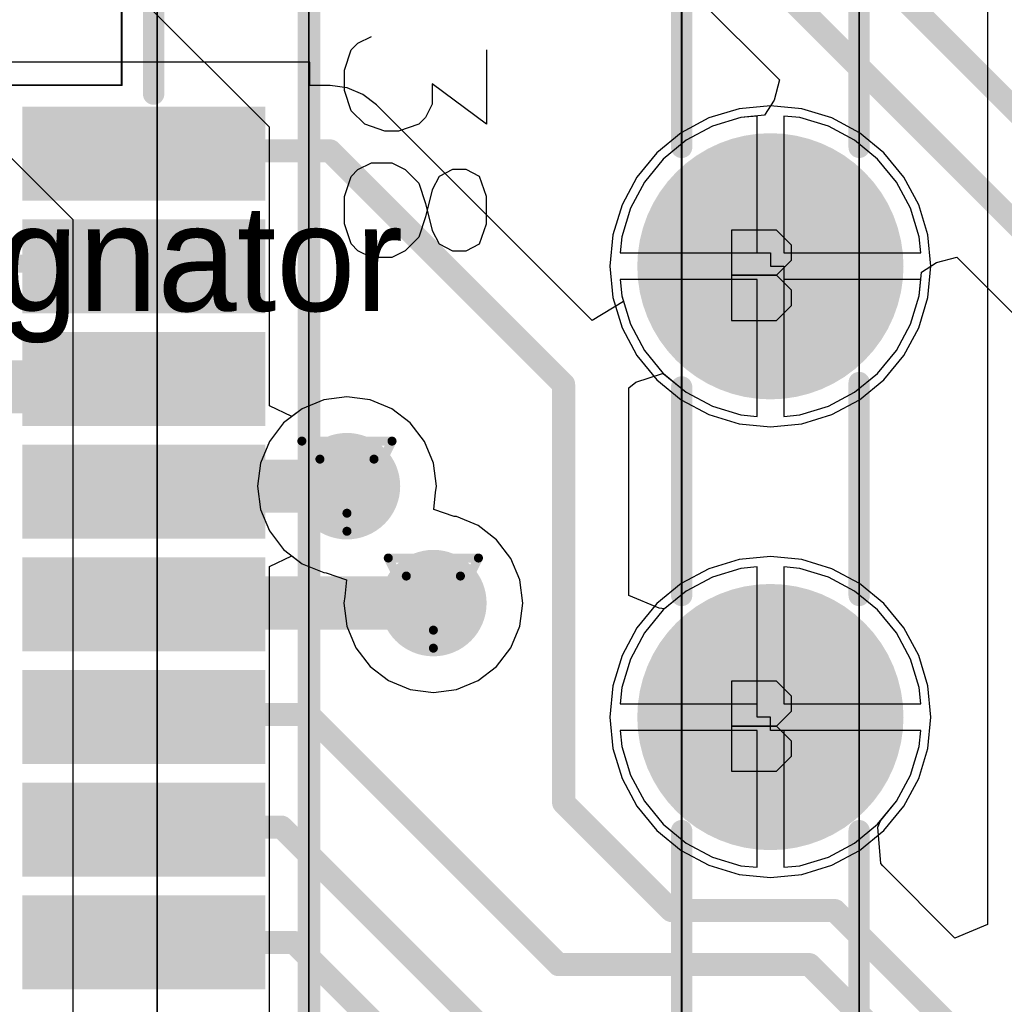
# Model space of a CAD drawing. Header units: millimetres. Extents: x 138 to 555, y 26 to 334.
# Tile 618 of 656: x 334.58 to 340.12, y 233.91 to 239.46. Entities that reach past the tile are written whole.
import ezdxf

# ---------------------------------------------------------------- set-up
doc = ezdxf.new("R2010")
doc.units = ezdxf.units.MM
for name, color, linetype in [('BottomLayer', 5, 'Continuous'), ('BottomSolder', 6, 'Continuous'), ('DrillDrawing', 1, 'Continuous'), ('Mechanical20', 56, 'Continuous'), ('Mechanical27', 56, 'Continuous'), ('MidLayer1', 16, 'Continuous'), ('MidLayer2', 76, 'Continuous'), ('MidLayer3', 90, 'Continuous'), ('MidLayer4', 156, 'Continuous'), ('MultiLayer', 9, 'Continuous'), ('PadHoleLayer', 156, 'Continuous'), ('TopLayer', 1, 'Continuous'), ('TopOverlay', 2, 'Continuous'), ('TopPaste', 8, 'Continuous'), ('TopSolder', 216, 'Continuous'), ('ViaHoleLayer', 16, 'Continuous')]:
    doc.layers.add(name, color=color, linetype=linetype)

# ---------------------------------------------------------------- blocks, each defined once
blk = doc.blocks.new('CON_MICTOR_TYCO_2_5767004_2_536')
at = {"layer": 'BottomLayer', "const_width": 0.7}
for points in [[(-5.43, 0, 1), (-4.73, 0, 1)], [(-2.89, 0, 1), (-2.19, 0, 1)]]:
    blk.add_lwpolyline(points, format="xyb", close=True, dxfattribs=at)
at = {"layer": 'BottomSolder', "const_width": 0.75}
for points in [[(-5.455, 0, 1), (-4.705, 0, 1)], [(-2.915, 0, 1), (-2.165, 0, 1)]]:
    blk.add_lwpolyline(points, format="xyb", close=True, dxfattribs=at)
at = {"layer": 'Mechanical20', "const_width": 0.01}
for points in [[(-6.1, -3.655), (-12.9, -3.655)], [(-6.1, -4.325), (-6.1, -3.655)]]:
    blk.add_lwpolyline(points, dxfattribs=at)
at = {"layer": 'Mechanical20', "const_width": 0.005}
blk.add_lwpolyline([(-6.1025, -3.655, 1), (-6.0975, -3.655, 1)], format="xyb", close=True, dxfattribs=at)
blk.add_lwpolyline([(-6.1025, -3.655, 1), (-6.0975, -3.655, 1)], format="xyb", close=True, dxfattribs=at)
at = {"layer": 'Mechanical27'}
for p, q in [((-6.2988, -1.6002), (-5.8799, -1.6002)), ((-5.8799, -1.6002), (-6.1084, -1.9049)), ((-5.4723, -1.6002), (-5.5866, -1.6383)), ((-5.32, -1.6002), (-5.4723, -1.6002)), ((-5.2057, -1.6383), (-5.32, -1.6002)), ((-5.5866, -1.6383), (-5.6247, -1.7144)), ((-5.1676, -1.7144), (-5.2057, -1.6383)), ((-5.6247, -1.7144), (-5.6247, -1.7906)), ((-5.1676, -1.7906), (-5.1676, -1.7144)), ((-5.6247, -1.7906), (-5.5866, -1.8668)), ((-5.2057, -1.8668), (-5.1676, -1.7906)), ((-5.5866, -1.8668), (-5.5104, -1.9049)), ((-5.2819, -1.9049), (-5.2057, -1.8668)), ((-6.1084, -1.9049), (-5.9941, -1.9049)), ((-5.9941, -1.9049), (-5.918, -1.943)), ((-5.5104, -1.9049), (-5.3581, -1.943)), ((-5.4342, -1.943), (-5.2819, -1.9049)), ((-5.918, -1.943), (-5.8799, -1.981)), ((-5.8799, -1.981), (-5.8418, -2.0953)), ((-5.6247, -2.0572), (-5.5485, -1.981)), ((-5.5485, -1.981), (-5.4342, -1.943)), ((-5.3581, -1.943), (-5.2438, -1.981)), ((-5.2438, -1.981), (-5.1676, -2.0572)), ((-5.8418, -2.0953), (-5.8418, -2.1715)), ((-5.6628, -2.1334), (-5.6247, -2.0572)), ((-5.1676, -2.0572), (-5.1296, -2.1334)), ((-5.6628, -2.2476), (-5.6628, -2.1334)), ((-5.1296, -2.1334), (-5.1296, -2.2476)), ((-5.8418, -2.1715), (-5.8799, -2.2857)), ((-6.3369, -2.3238), (-6.375, -2.2476)), ((-5.6247, -2.3238), (-5.6628, -2.2476)), ((-5.1296, -2.2476), (-5.1676, -2.3238)), ((-6.2988, -2.3619), (-6.3369, -2.3238)), ((-5.8799, -2.2857), (-5.956, -2.3619)), ((-5.5866, -2.3619), (-5.6247, -2.3238)), ((-5.1676, -2.3238), (-5.2057, -2.3619)), ((-6.1846, -2.4), (-6.2988, -2.3619)), ((-5.956, -2.3619), (-6.0703, -2.4)), ((-5.4723, -2.4), (-5.5866, -2.3619)), ((-5.2057, -2.3619), (-5.32, -2.4)), ((-6.0703, -2.4), (-6.1846, -2.4)), ((-5.32, -2.4), (-5.4723, -2.4))]:
    blk.add_line(p, q, dxfattribs=at)
at = {"layer": 'Mechanical27', "const_width": 0.01}
for points in [[(11, 0.5), (-11, 0.5)], [(11, -0.5), (-11, -0.5)], [(12.05, -2.6), (-12.05, -2.6)], [(12.7, -3.455), (-12.7, -3.455)]]:
    blk.add_lwpolyline(points, dxfattribs=at)
at = {"layer": 'MidLayer1', "const_width": 0.7}
for points in [[(-5.43, 0, 1), (-4.73, 0, 1)], [(-2.89, 0, 1), (-2.19, 0, 1)]]:
    blk.add_lwpolyline(points, format="xyb", close=True, dxfattribs=at)
at = {"layer": 'MidLayer2', "const_width": 0.7}
for points in [[(-5.43, 0, 1), (-4.73, 0, 1)], [(-2.89, 0, 1), (-2.19, 0, 1)]]:
    blk.add_lwpolyline(points, format="xyb", close=True, dxfattribs=at)
at = {"layer": 'MidLayer3', "const_width": 0.7}
for points in [[(-5.43, 0, 1), (-4.73, 0, 1)], [(-2.89, 0, 1), (-2.19, 0, 1)]]:
    blk.add_lwpolyline(points, format="xyb", close=True, dxfattribs=at)
at = {"layer": 'MidLayer4', "const_width": 0.7}
for points in [[(-5.43, 0, 1), (-4.73, 0, 1)], [(-2.89, 0, 1), (-2.19, 0, 1)]]:
    blk.add_lwpolyline(points, format="xyb", close=True, dxfattribs=at)
at = {"layer": 'MultiLayer', "const_width": 0.7}
for points in [[(-5.43, 0, 1), (-4.73, 0, 1)], [(-2.89, 0, 1), (-2.19, 0, 1)]]:
    blk.add_lwpolyline(points, format="xyb", close=True, dxfattribs=at)
at = {"layer": 'PadHoleLayer', "const_width": 0.405}
for points in [[(-5.2825, 0, 1), (-4.8775, 0, 1)], [(-2.7425, 0, 1), (-2.3375, 0, 1)]]:
    blk.add_lwpolyline(points, format="xyb", close=True, dxfattribs=at)
at = {"layer": 'TopLayer', "const_width": 0.7}
for points in [[(-5.43, 0, 1), (-4.73, 0, 1)], [(-2.89, 0, 1), (-2.19, 0, 1)]]:
    blk.add_lwpolyline(points, format="xyb", close=True, dxfattribs=at)
at = {"layer": 'TopLayer'}
for points in [[(-5.5, -4.165), (-5.5, -2.895), (-5.93, -4.165), (-5.93, -2.895)], [(-4.865, -4.165), (-4.865, -2.895), (-5.295, -4.165), (-5.295, -2.895)], [(-4.23, -4.165), (-4.23, -2.895), (-4.66, -4.165), (-4.66, -2.895)], [(-3.595, -4.165), (-3.595, -2.895), (-4.025, -4.165), (-4.025, -2.895)], [(-2.96, -4.165), (-2.96, -2.895), (-3.39, -4.165), (-3.39, -2.895)], [(-2.325, -4.165), (-2.325, -2.895), (-2.755, -4.165), (-2.755, -2.895)], [(-1.69, -4.165), (-1.69, -2.895), (-2.12, -4.165), (-2.12, -2.895)], [(-1.055, -4.165), (-1.055, -2.895), (-1.485, -4.165), (-1.485, -2.895)]]:
    blk.add_solid(points, dxfattribs=at)
at = {"layer": 'TopOverlay'}
for p, q in [((-6.2988, -1.6002), (-5.8799, -1.6002)), ((-5.8799, -1.6002), (-6.1084, -1.9049)), ((-5.4723, -1.6002), (-5.5866, -1.6383)), ((-5.32, -1.6002), (-5.4723, -1.6002)), ((-5.2057, -1.6383), (-5.32, -1.6002)), ((-5.5866, -1.6383), (-5.6247, -1.7144)), ((-5.1676, -1.7144), (-5.2057, -1.6383)), ((-5.6247, -1.7144), (-5.6247, -1.7906)), ((-5.1676, -1.7906), (-5.1676, -1.7144)), ((-5.6247, -1.7906), (-5.5866, -1.8668)), ((-5.2057, -1.8668), (-5.1676, -1.7906)), ((-5.5866, -1.8668), (-5.5104, -1.9049)), ((-5.2819, -1.9049), (-5.2057, -1.8668)), ((-6.1084, -1.9049), (-5.9941, -1.9049)), ((-5.9941, -1.9049), (-5.918, -1.943)), ((-5.5104, -1.9049), (-5.3581, -1.943)), ((-5.4342, -1.943), (-5.2819, -1.9049)), ((-5.918, -1.943), (-5.8799, -1.981)), ((-5.8799, -1.981), (-5.8418, -2.0953)), ((-5.6247, -2.0572), (-5.5485, -1.981)), ((-5.5485, -1.981), (-5.4342, -1.943)), ((-5.3581, -1.943), (-5.2438, -1.981)), ((-5.2438, -1.981), (-5.1676, -2.0572)), ((-5.8418, -2.0953), (-5.8418, -2.1715)), ((-5.6628, -2.1334), (-5.6247, -2.0572)), ((-5.1676, -2.0572), (-5.1296, -2.1334)), ((-5.6628, -2.2476), (-5.6628, -2.1334)), ((-5.1296, -2.1334), (-5.1296, -2.2476)), ((-5.8418, -2.1715), (-5.8799, -2.2857)), ((-6.3369, -2.3238), (-6.375, -2.2476)), ((-5.6247, -2.3238), (-5.6628, -2.2476)), ((-5.1296, -2.2476), (-5.1676, -2.3238)), ((-6.2988, -2.3619), (-6.3369, -2.3238)), ((-5.8799, -2.2857), (-5.956, -2.3619)), ((-5.5866, -2.3619), (-5.6247, -2.3238)), ((-5.1676, -2.3238), (-5.2057, -2.3619)), ((-6.1846, -2.4), (-6.2988, -2.3619)), ((-5.956, -2.3619), (-6.0703, -2.4)), ((-5.4723, -2.4), (-5.5866, -2.3619)), ((-5.2057, -2.3619), (-5.32, -2.4)), ((-6.0703, -2.4), (-6.1846, -2.4)), ((-5.32, -2.4), (-5.4723, -2.4))]:
    blk.add_line(p, q, dxfattribs=at)
for points, const_width in [([(-5.75, 0.5), (-11, 0.5)], 0.12), ([(-3.225, 0.5), (-4.425, 0.5)], 0.12), ([(-0.65, 0.5), (-1.9, 0.5)], 0.12), ([(-5.75, -0.5), (-11, -0.5)], 0.12), ([(-3.225, -0.5), (-4.4, -0.5)], 0.12), ([(-0.65, -0.5), (-1.9, -0.5)], 0.12), ([(12.05, -2.6), (-12.05, -2.6)], 0.127), ([(-6.05, -3.475), (-12.7, -3.475)], 0.12)]:
    blk.add_lwpolyline(points, dxfattribs=dict(at, const_width=const_width))
at = {"layer": 'TopOverlay', "const_width": 0.06}
for points in [[(-5.78, 0.5, 1), (-5.72, 0.5, 1)], [(-4.455, 0.5, 1), (-4.395, 0.5, 1)], [(-3.255, 0.5, 1), (-3.195, 0.5, 1)], [(-1.93, 0.5, 1), (-1.87, 0.5, 1)], [(-5.78, -0.5, 1), (-5.72, -0.5, 1)], [(-4.43, -0.5, 1), (-4.37, -0.5, 1)], [(-3.255, -0.5, 1), (-3.195, -0.5, 1)], [(-1.93, -0.5, 1), (-1.87, -0.5, 1)], [(-6.08, -3.475, 1), (-6.02, -3.475, 1)]]:
    blk.add_lwpolyline(points, format="xyb", close=True, dxfattribs=at)
at = {"layer": 'TopPaste'}
for points in [[(-5.5, -4.165), (-5.5, -2.895), (-5.93, -4.165), (-5.93, -2.895)], [(-4.865, -4.165), (-4.865, -2.895), (-5.295, -4.165), (-5.295, -2.895)], [(-4.23, -4.165), (-4.23, -2.895), (-4.66, -4.165), (-4.66, -2.895)], [(-3.595, -4.165), (-3.595, -2.895), (-4.025, -4.165), (-4.025, -2.895)], [(-2.96, -4.165), (-2.96, -2.895), (-3.39, -4.165), (-3.39, -2.895)], [(-2.325, -4.165), (-2.325, -2.895), (-2.755, -4.165), (-2.755, -2.895)], [(-1.69, -4.165), (-1.69, -2.895), (-2.12, -4.165), (-2.12, -2.895)], [(-1.055, -4.165), (-1.055, -2.895), (-1.485, -4.165), (-1.485, -2.895)]]:
    blk.add_solid(points, dxfattribs=at)
at = {"layer": 'TopSolder', "const_width": 0.75}
for points in [[(-5.455, 0, 1), (-4.705, 0, 1)], [(-2.915, 0, 1), (-2.165, 0, 1)]]:
    blk.add_lwpolyline(points, format="xyb", close=True, dxfattribs=at)
at = {"layer": 'TopSolder'}
for points in [[(-5.45, -4.215), (-5.45, -2.845), (-5.98, -4.215), (-5.98, -2.845)], [(-4.815, -4.215), (-4.815, -2.845), (-5.345, -4.215), (-5.345, -2.845)], [(-4.18, -4.215), (-4.18, -2.845), (-4.71, -4.215), (-4.71, -2.845)], [(-3.545, -4.215), (-3.545, -2.845), (-4.075, -4.215), (-4.075, -2.845)], [(-2.91, -4.215), (-2.91, -2.845), (-3.44, -4.215), (-3.44, -2.845)], [(-2.275, -4.215), (-2.275, -2.845), (-2.805, -4.215), (-2.805, -2.845)], [(-1.64, -4.215), (-1.64, -2.845), (-2.17, -4.215), (-2.17, -2.845)], [(-1.005, -4.215), (-1.005, -2.845), (-1.535, -4.215), (-1.535, -2.845)]]:
    blk.add_solid(points, dxfattribs=at)

msp = doc.modelspace()

# ---------------------------------------------------------------- linework, layer by layer
at = {"layer": 'BottomLayer'}
for p, q in [((333.2852, 244.6937), (338.8563, 239.1226)), ((338.8563, 239.1226), (338.827, 239.0089)), ((338.827, 239.0089), (338.7727, 238.9233)), ((338.6391, 238.9102), (338.4789, 238.8616)), ((338.7727, 238.9233), (338.6391, 238.9102)), ((338.4789, 238.8616), (338.3312, 238.7827)), ((338.3312, 238.7827), (338.2018, 238.6764)), ((338.2018, 238.6764), (338.0956, 238.547)), ((338.0956, 238.547), (338.0166, 238.3993)), ((338.0166, 238.3993), (337.968, 238.2391)), ((337.968, 238.2391), (337.959, 238.1475)), ((337.959, 238.1475), (338.8057, 238.1475)), ((338.8057, 238.1475), (338.8057, 238.0725)), ((339.7422, 238.0937), (339.8558, 238.123)), ((339.8558, 238.123), (347.5166, 230.4623)), ((338.8057, 238.0725), (338.8807, 238.0725)), ((338.8807, 238.0725), (338.8807, 237.2258)), ((339.6566, 238.0394), (339.7422, 238.0937)), ((339.6434, 237.9059), (339.6566, 238.0394)), ((338.7307, 237.9975), (337.959, 237.9975)), ((337.959, 237.9975), (337.968, 237.9059)), ((338.7307, 237.2258), (338.7307, 237.9975)), ((337.968, 237.9059), (338.0166, 237.7456)), ((339.5948, 237.7456), (339.6434, 237.9059)), ((338.0166, 237.7456), (338.0956, 237.598)), ((339.5159, 237.598), (339.5948, 237.7456)), ((338.0956, 237.598), (338.2018, 237.4685)), ((339.4097, 237.4685), (339.5159, 237.598)), ((338.2018, 237.4685), (338.3312, 237.3623)), ((339.2803, 237.3623), (339.4097, 237.4685)), ((338.3312, 237.3623), (338.4789, 237.2834)), ((339.1326, 237.2834), (339.2803, 237.3623)), ((338.4789, 237.2834), (338.6391, 237.2348)), ((338.6391, 237.2348), (338.7307, 237.2258)), ((338.8807, 237.2258), (338.9724, 237.2348)), ((338.9724, 237.2348), (339.1326, 237.2834)), ((338.6391, 236.3702), (338.4789, 236.3216)), ((338.7307, 236.3792), (338.6391, 236.3702)), ((338.7307, 235.6075), (338.7307, 236.3792)), ((338.9724, 236.3702), (338.8807, 236.3792)), ((338.8807, 236.3792), (338.8807, 235.6075)), ((339.1326, 236.3216), (338.9724, 236.3702)), ((338.4789, 236.3216), (338.3312, 236.2427)), ((339.2803, 236.2427), (339.1326, 236.3216)), ((338.3312, 236.2427), (338.2018, 236.1364)), ((339.4097, 236.1364), (339.2803, 236.2427)), ((338.2018, 236.1364), (338.0956, 236.007)), ((339.5159, 236.007), (339.4097, 236.1364)), ((338.0956, 236.007), (338.0166, 235.8593)), ((339.5948, 235.8593), (339.5159, 236.007)), ((338.0166, 235.8593), (337.968, 235.6991)), ((339.6434, 235.6991), (339.5948, 235.8593)), ((337.968, 235.6991), (337.959, 235.6075)), ((339.6525, 235.6075), (339.6434, 235.6991)), ((337.959, 235.6075), (338.7307, 235.6075)), ((338.8807, 235.6075), (339.6525, 235.6075)), ((338.7307, 235.4575), (337.959, 235.4575)), ((337.959, 235.4575), (337.968, 235.3659)), ((338.7307, 234.6858), (338.7307, 235.4575)), ((339.6525, 235.4575), (338.8807, 235.4575)), ((338.8807, 235.4575), (338.8807, 234.6858)), ((339.6434, 235.3659), (339.6525, 235.4575)), ((337.968, 235.3659), (338.0166, 235.2056)), ((339.5948, 235.2056), (339.6434, 235.3659)), ((338.0166, 235.2056), (338.0956, 235.058)), ((339.5159, 235.058), (339.5948, 235.2056)), ((338.0956, 235.058), (338.2018, 234.9285)), ((339.4097, 234.9285), (339.5159, 235.058)), ((338.2018, 234.9285), (338.3312, 234.8223)), ((339.2803, 234.8223), (339.4097, 234.9285)), ((338.3312, 234.8223), (338.4789, 234.7434)), ((339.1326, 234.7434), (339.2803, 234.8223)), ((338.4789, 234.7434), (338.6391, 234.6948)), ((338.9724, 234.6948), (339.1326, 234.7434)), ((338.6391, 234.6948), (338.7307, 234.6858)), ((338.8807, 234.6858), (338.9724, 234.6948))]:
    msp.add_line(p, q, dxfattribs=at)
at = {"layer": 'BottomLayer', "const_width": 0.13}
for points in [[(333.6826, 245.4561), (347.756, 231.3826)], [(333.4377, 245.0618), (347.7827, 230.7168)]]:
    msp.add_lwpolyline(points, dxfattribs=at)
at = {"layer": 'BottomLayer', "const_width": 0.3}
for points in [[(336.2699, 236.8334, 1), (336.5699, 236.8334, 1)], [(336.7568, 236.1746, 1), (337.0568, 236.1746, 1)]]:
    msp.add_lwpolyline(points, format="xyb", close=True, dxfattribs=at)
at = {"layer": 'DrillDrawing'}
for p, q in [((338.5857, 238.2756), (338.5857, 237.7678)), ((338.8396, 238.2756), (338.5857, 238.2756)), ((338.9242, 238.191), (338.8396, 238.2756)), ((338.9242, 238.1063), (338.9242, 238.191)), ((338.8396, 238.0217), (338.9242, 238.1063)), ((338.8396, 238.0217), (338.5857, 238.0217)), ((338.5857, 238.0217), (338.8396, 238.0217)), ((338.9242, 237.937), (338.8396, 238.0217)), ((338.9242, 237.8524), (338.9242, 237.937)), ((338.8396, 237.7678), (338.9242, 237.8524)), ((338.5857, 237.7678), (338.8396, 237.7678)), ((338.5857, 235.7356), (338.5857, 235.2278)), ((338.8396, 235.7356), (338.5857, 235.7356)), ((338.9242, 235.651), (338.8396, 235.7356)), ((338.9242, 235.5663), (338.9242, 235.651)), ((338.8396, 235.4817), (338.9242, 235.5663)), ((338.8396, 235.4817), (338.5857, 235.4817)), ((338.5857, 235.4817), (338.8396, 235.4817)), ((338.9242, 235.397), (338.8396, 235.4817)), ((338.9242, 235.3124), (338.9242, 235.397)), ((338.8396, 235.2278), (338.9242, 235.3124)), ((338.5857, 235.2278), (338.8396, 235.2278))]:
    msp.add_line(p, q, dxfattribs=at)
at = {"layer": 'DrillDrawing', "const_width": 0.0508}
for points in [[(336.1659, 237.0874), (336.6739, 237.0874)], [(336.1659, 237.0874), (336.4199, 236.5794)], [(336.4199, 236.5794), (336.6739, 237.0874)], [(336.2675, 236.9858), (336.5723, 236.9858)], [(336.2675, 236.9858), (336.4199, 236.681)], [(336.4199, 236.681), (336.5723, 236.9858)], [(336.6528, 236.4286), (337.1608, 236.4286)], [(336.6528, 236.4286), (336.9068, 235.9206)], [(336.9068, 235.9206), (337.1608, 236.4286)], [(336.7544, 236.327), (337.0592, 236.327)], [(336.7544, 236.327), (336.9068, 236.0222)], [(336.9068, 236.0222), (337.0592, 236.327)]]:
    msp.add_lwpolyline(points, dxfattribs=at)
at = {"layer": 'DrillDrawing', "const_width": 0.0254}
for points in [[(336.1532, 237.0874, 1), (336.1786, 237.0874, 1)], [(336.1532, 237.0874, 1), (336.1786, 237.0874, 1)], [(336.6612, 237.0874, 1), (336.6866, 237.0874, 1)], [(336.6612, 237.0874, 1), (336.6866, 237.0874, 1)], [(336.2548, 236.9858, 1), (336.2802, 236.9858, 1)], [(336.2548, 236.9858, 1), (336.2802, 236.9858, 1)], [(336.5596, 236.9858, 1), (336.585, 236.9858, 1)], [(336.5596, 236.9858, 1), (336.585, 236.9858, 1)], [(336.4072, 236.681, 1), (336.4326, 236.681, 1)], [(336.4072, 236.681, 1), (336.4326, 236.681, 1)], [(336.4072, 236.5794, 1), (336.4326, 236.5794, 1)], [(336.4072, 236.5794, 1), (336.4326, 236.5794, 1)], [(336.6401, 236.4286, 1), (336.6655, 236.4286, 1)], [(336.6401, 236.4286, 1), (336.6655, 236.4286, 1)], [(337.1481, 236.4286, 1), (337.1735, 236.4286, 1)], [(337.1481, 236.4286, 1), (337.1735, 236.4286, 1)], [(336.7417, 236.327, 1), (336.7671, 236.327, 1)], [(336.7417, 236.327, 1), (336.7671, 236.327, 1)], [(337.0465, 236.327, 1), (337.0719, 236.327, 1)], [(337.0465, 236.327, 1), (337.0719, 236.327, 1)], [(336.8941, 236.0222, 1), (336.9195, 236.0222, 1)], [(336.8941, 236.0222, 1), (336.9195, 236.0222, 1)], [(336.8941, 235.9206, 1), (336.9195, 235.9206, 1)], [(336.8941, 235.9206, 1), (336.9195, 235.9206, 1)]]:
    msp.add_lwpolyline(points, format="xyb", close=True, dxfattribs=at)
at = {"layer": 'MidLayer1'}
for p, q in [((335.9832, 238.8557), (325.1161, 249.7228)), ((329.9259, 243.2853), (334.8747, 238.3364)), ((338.6293, 238.9595), (338.4597, 238.908)), ((338.8057, 238.9768), (338.6293, 238.9595)), ((338.9822, 238.9595), (338.8057, 238.9768)), ((339.1518, 238.908), (338.9822, 238.9595)), ((338.4597, 238.908), (338.3033, 238.8244)), ((339.3082, 238.8244), (339.1518, 238.908)), ((335.9832, 237.2859), (335.9832, 238.8557)), ((338.3033, 238.8244), (338.1663, 238.712)), ((339.4452, 238.712), (339.3082, 238.8244)), ((338.1663, 238.712), (338.0538, 238.5749)), ((339.5577, 238.5749), (339.4452, 238.712)), ((338.0538, 238.5749), (337.9702, 238.4186)), ((339.6413, 238.4186), (339.5577, 238.5749)), ((337.9702, 238.4186), (337.9188, 238.2489)), ((339.6927, 238.2489), (339.6413, 238.4186)), ((334.8747, 238.3364), (334.8747, 225.4411)), ((337.9188, 238.2489), (337.9014, 238.0725)), ((339.7101, 238.0725), (339.6927, 238.2489)), ((337.9014, 238.0725), (337.9188, 237.8961)), ((339.6927, 237.8961), (339.7101, 238.0725)), ((337.9188, 237.8961), (337.9702, 237.7264)), ((339.6413, 237.7264), (339.6927, 237.8961)), ((337.9702, 237.7264), (338.0538, 237.5701)), ((339.5577, 237.5701), (339.6413, 237.7264)), ((338.0538, 237.5701), (338.1663, 237.433)), ((339.4452, 237.433), (339.5577, 237.5701)), ((338.1663, 237.433), (338.3033, 237.3205)), ((339.3082, 237.3205), (339.4452, 237.433)), ((336.2894, 237.3205), (336.1678, 237.2701)), ((336.4199, 237.3377), (336.2894, 237.3205)), ((336.5504, 237.3205), (336.4199, 237.3377)), ((336.6721, 237.2701), (336.5504, 237.3205)), ((338.3033, 237.3205), (338.4597, 237.237)), ((339.1518, 237.237), (339.3082, 237.3205)), ((336.1102, 237.226), (335.9832, 237.2859)), ((336.1678, 237.2701), (336.1102, 237.226)), ((336.7765, 237.19), (336.6721, 237.2701)), ((338.4597, 237.237), (338.6293, 237.1855)), ((338.9822, 237.1855), (339.1518, 237.237)), ((336.8567, 237.0855), (336.7765, 237.19)), ((338.6293, 237.1855), (338.8057, 237.1681)), ((338.8057, 237.1681), (338.9822, 237.1855)), ((336.907, 236.9639), (336.8567, 237.0855)), ((336.9242, 236.8334), (336.907, 236.9639)), ((336.9093, 236.7021), (336.9194, 236.797)), ((336.9194, 236.797), (336.9242, 236.8334)), ((337.0244, 236.6634), (336.9093, 236.7021)), ((337.0374, 236.6617), (337.0244, 236.6634)), ((337.159, 236.6113), (337.0374, 236.6617)), ((337.2634, 236.5312), (337.159, 236.6113)), ((337.3436, 236.4267), (337.2634, 236.5312)), ((335.9832, 236.3808), (336.1102, 236.4408)), ((336.1102, 236.4408), (336.1678, 236.3966)), ((337.394, 236.3051), (337.3436, 236.4267)), ((338.6293, 236.4195), (338.4597, 236.368)), ((338.8057, 236.4368), (338.6293, 236.4195)), ((338.9822, 236.4195), (338.8057, 236.4368)), ((339.1518, 236.368), (338.9822, 236.4195)), ((335.9832, 193.6651), (335.9832, 236.3808)), ((336.1678, 236.3966), (336.2894, 236.3462)), ((336.2894, 236.3462), (336.3024, 236.3445)), ((338.4597, 236.368), (338.3033, 236.2844)), ((339.3082, 236.2844), (339.1518, 236.368)), ((336.3024, 236.3445), (336.4174, 236.3059)), ((336.4174, 236.3059), (336.4073, 236.211)), ((337.4111, 236.1746), (337.394, 236.3051)), ((338.3033, 236.2844), (338.1663, 236.172)), ((339.4452, 236.172), (339.3082, 236.2844)), ((336.4073, 236.211), (336.4025, 236.1746)), ((336.4025, 236.1746), (336.4197, 236.0441)), ((337.394, 236.0441), (337.4111, 236.1746)), ((338.1663, 236.172), (338.0538, 236.0349)), ((339.5577, 236.0349), (339.4452, 236.172)), ((336.4197, 236.0441), (336.4701, 235.9224)), ((337.3436, 235.9224), (337.394, 236.0441)), ((338.0538, 236.0349), (337.9702, 235.8786)), ((339.6413, 235.8786), (339.5577, 236.0349)), ((336.4701, 235.9224), (336.5502, 235.818)), ((337.2634, 235.818), (337.3436, 235.9224)), ((337.9702, 235.8786), (337.9188, 235.7089)), ((339.6927, 235.7089), (339.6413, 235.8786)), ((336.5502, 235.818), (336.6547, 235.7378)), ((337.159, 235.7378), (337.2634, 235.818)), ((336.6547, 235.7378), (336.7763, 235.6875)), ((337.0374, 235.6875), (337.159, 235.7378)), ((336.7763, 235.6875), (336.9068, 235.6703)), ((336.9068, 235.6703), (337.0374, 235.6875)), ((337.9188, 235.7089), (337.9014, 235.5325)), ((339.7101, 235.5325), (339.6927, 235.7089)), ((337.9014, 235.5325), (337.9188, 235.3561)), ((339.6927, 235.3561), (339.7101, 235.5325)), ((337.9188, 235.3561), (337.9702, 235.1864)), ((339.6413, 235.1864), (339.6927, 235.3561)), ((337.9702, 235.1864), (338.0538, 235.0301)), ((339.5577, 235.0301), (339.6413, 235.1864)), ((338.0538, 235.0301), (338.1663, 234.893)), ((339.4452, 234.893), (339.5577, 235.0301)), ((338.1663, 234.893), (338.3033, 234.7805)), ((339.3082, 234.7805), (339.4452, 234.893)), ((338.3033, 234.7805), (338.4597, 234.697)), ((339.1518, 234.697), (339.3082, 234.7805)), ((338.4597, 234.697), (338.6293, 234.6455)), ((338.9822, 234.6455), (339.1518, 234.697)), ((338.6293, 234.6455), (338.8057, 234.6281)), ((338.8057, 234.6281), (338.9822, 234.6455))]:
    msp.add_line(p, q, dxfattribs=at)
at = {"layer": 'MidLayer1', "const_width": 0.3}
for points in [[(336.2699, 236.8334, 1), (336.5699, 236.8334, 1)], [(336.7568, 236.1746, 1), (337.0568, 236.1746, 1)]]:
    msp.add_lwpolyline(points, format="xyb", close=True, dxfattribs=at)
at = {"layer": 'MidLayer2'}
for p, q in [((338.6391, 238.9102), (338.4789, 238.8616)), ((338.7307, 238.9192), (338.6391, 238.9102)), ((338.7307, 238.1475), (338.7307, 238.9192)), ((338.9724, 238.9102), (338.8807, 238.9192)), ((338.8807, 238.9192), (338.8807, 238.1475)), ((339.1326, 238.8616), (338.9724, 238.9102)), ((338.4789, 238.8616), (338.3312, 238.7827)), ((339.2803, 238.7827), (339.1326, 238.8616)), ((338.3312, 238.7827), (338.2018, 238.6764)), ((339.4097, 238.6764), (339.2803, 238.7827)), ((338.2018, 238.6764), (338.0956, 238.547)), ((339.5159, 238.547), (339.4097, 238.6764)), ((338.0956, 238.547), (338.0166, 238.3993)), ((339.5948, 238.3993), (339.5159, 238.547)), ((338.0166, 238.3993), (337.968, 238.2391)), ((339.6434, 238.2391), (339.5948, 238.3993)), ((337.968, 238.2391), (337.959, 238.1475)), ((339.6525, 238.1475), (339.6434, 238.2391)), ((337.959, 238.1475), (338.7307, 238.1475)), ((338.8807, 238.1475), (339.6525, 238.1475)), ((338.7307, 237.9975), (337.959, 237.9975)), ((337.959, 237.9975), (337.968, 237.9059)), ((338.7307, 237.2258), (338.7307, 237.9975)), ((339.6525, 237.9975), (338.8807, 237.9975)), ((338.8807, 237.9975), (338.8807, 237.2258)), ((339.6434, 237.9059), (339.6525, 237.9975)), ((337.968, 237.9059), (338.0166, 237.7456)), ((339.5948, 237.7456), (339.6434, 237.9059)), ((338.0166, 237.7456), (338.0956, 237.598)), ((339.5159, 237.598), (339.5948, 237.7456)), ((338.0956, 237.598), (338.2018, 237.4685)), ((339.4097, 237.4685), (339.5159, 237.598)), ((338.2018, 237.4685), (338.3312, 237.3623)), ((339.2803, 237.3623), (339.4097, 237.4685)), ((338.3312, 237.3623), (338.4789, 237.2834)), ((339.1326, 237.2834), (339.2803, 237.3623)), ((338.4789, 237.2834), (338.6391, 237.2348)), ((338.6391, 237.2348), (338.7307, 237.2258)), ((338.8807, 237.2258), (338.9724, 237.2348)), ((338.9724, 237.2348), (339.1326, 237.2834)), ((338.6391, 236.3702), (338.4789, 236.3216)), ((338.7307, 236.3792), (338.6391, 236.3702)), ((338.7307, 235.6075), (338.7307, 236.3792)), ((338.9724, 236.3702), (338.8807, 236.3792)), ((338.8807, 236.3792), (338.8807, 235.6075)), ((339.1326, 236.3216), (338.9724, 236.3702)), ((338.4789, 236.3216), (338.3312, 236.2427)), ((339.2803, 236.2427), (339.1326, 236.3216)), ((338.3312, 236.2427), (338.2018, 236.1364)), ((339.4097, 236.1364), (339.2803, 236.2427)), ((338.2018, 236.1364), (338.0956, 236.007)), ((339.5159, 236.007), (339.4097, 236.1364)), ((338.0956, 236.007), (338.0166, 235.8593)), ((339.5948, 235.8593), (339.5159, 236.007)), ((338.0166, 235.8593), (337.968, 235.6991)), ((339.6434, 235.6991), (339.5948, 235.8593)), ((337.968, 235.6991), (337.959, 235.6075)), ((339.6525, 235.6075), (339.6434, 235.6991)), ((337.959, 235.6075), (338.7307, 235.6075)), ((338.8807, 235.6075), (339.6525, 235.6075)), ((338.7307, 235.4575), (337.959, 235.4575)), ((337.959, 235.4575), (337.968, 235.3659)), ((338.7307, 234.6858), (338.7307, 235.4575)), ((339.6525, 235.4575), (338.8807, 235.4575)), ((338.8807, 235.4575), (338.8807, 234.6858)), ((339.6434, 235.3659), (339.6525, 235.4575)), ((337.968, 235.3659), (338.0166, 235.2056)), ((339.5948, 235.2056), (339.6434, 235.3659)), ((338.0166, 235.2056), (338.0956, 235.058)), ((339.5159, 235.058), (339.5948, 235.2056)), ((338.0956, 235.058), (338.2018, 234.9285)), ((339.4097, 234.9285), (339.5159, 235.058)), ((338.2018, 234.9285), (338.3312, 234.8223)), ((339.2803, 234.8223), (339.4097, 234.9285)), ((338.3312, 234.8223), (338.4789, 234.7434)), ((339.1326, 234.7434), (339.2803, 234.8223)), ((338.4789, 234.7434), (338.6391, 234.6948)), ((338.9724, 234.6948), (339.1326, 234.7434)), ((338.6391, 234.6948), (338.7307, 234.6858)), ((338.8807, 234.6858), (338.9724, 234.6948))]:
    msp.add_line(p, q, dxfattribs=at)
at = {"layer": 'MidLayer2', "const_width": 0.3}
for points in [[(336.2699, 236.8334, 1), (336.5699, 236.8334, 1)], [(336.7568, 236.1746, 1), (337.0568, 236.1746, 1)]]:
    msp.add_lwpolyline(points, format="xyb", close=True, dxfattribs=at)
at = {"layer": 'MidLayer3'}
for p, q in [((338.6391, 238.9102), (338.4789, 238.8616)), ((338.7307, 238.9192), (338.6391, 238.9102)), ((338.7307, 238.1475), (338.7307, 238.9192)), ((338.9724, 238.9102), (338.8807, 238.9192)), ((338.8807, 238.9192), (338.8807, 238.1475)), ((339.1326, 238.8616), (338.9724, 238.9102)), ((338.4789, 238.8616), (338.3312, 238.7827)), ((339.2803, 238.7827), (339.1326, 238.8616)), ((338.3312, 238.7827), (338.2018, 238.6764)), ((339.4097, 238.6764), (339.2803, 238.7827)), ((338.2018, 238.6764), (338.0956, 238.547)), ((339.5159, 238.547), (339.4097, 238.6764)), ((338.0956, 238.547), (338.0166, 238.3993)), ((339.5948, 238.3993), (339.5159, 238.547)), ((338.0166, 238.3993), (337.968, 238.2391)), ((339.6434, 238.2391), (339.5948, 238.3993)), ((337.968, 238.2391), (337.959, 238.1475)), ((339.6525, 238.1475), (339.6434, 238.2391)), ((337.959, 238.1475), (338.7307, 238.1475)), ((338.8807, 238.1475), (339.6525, 238.1475)), ((338.7307, 237.9975), (337.959, 237.9975)), ((337.959, 237.9975), (337.968, 237.9059)), ((338.7307, 237.2258), (338.7307, 237.9975)), ((339.6525, 237.9975), (338.8807, 237.9975)), ((338.8807, 237.9975), (338.8807, 237.2258)), ((339.6434, 237.9059), (339.6525, 237.9975)), ((337.968, 237.9059), (338.0166, 237.7456)), ((339.5948, 237.7456), (339.6434, 237.9059)), ((338.0166, 237.7456), (338.0956, 237.598)), ((339.5159, 237.598), (339.5948, 237.7456)), ((338.0956, 237.598), (338.2018, 237.4685)), ((339.4097, 237.4685), (339.5159, 237.598)), ((338.2018, 237.4685), (338.3312, 237.3623)), ((339.2803, 237.3623), (339.4097, 237.4685)), ((338.3312, 237.3623), (338.4789, 237.2834)), ((339.1326, 237.2834), (339.2803, 237.3623)), ((338.4789, 237.2834), (338.6391, 237.2348)), ((338.6391, 237.2348), (338.7307, 237.2258)), ((338.8807, 237.2258), (338.9724, 237.2348)), ((338.9724, 237.2348), (339.1326, 237.2834)), ((338.6391, 236.3702), (338.4789, 236.3216)), ((338.7307, 236.3792), (338.6391, 236.3702)), ((338.7307, 235.6075), (338.7307, 236.3792)), ((338.9724, 236.3702), (338.8807, 236.3792)), ((338.8807, 236.3792), (338.8807, 235.6075)), ((339.1326, 236.3216), (338.9724, 236.3702)), ((338.4789, 236.3216), (338.3312, 236.2427)), ((339.2803, 236.2427), (339.1326, 236.3216)), ((338.3312, 236.2427), (338.2018, 236.1364)), ((339.4097, 236.1364), (339.2803, 236.2427)), ((338.2018, 236.1364), (338.0956, 236.007)), ((339.5159, 236.007), (339.4097, 236.1364)), ((338.0956, 236.007), (338.0166, 235.8593)), ((339.5948, 235.8593), (339.5159, 236.007)), ((338.0166, 235.8593), (337.968, 235.6991)), ((339.6434, 235.6991), (339.5948, 235.8593)), ((337.968, 235.6991), (337.959, 235.6075)), ((339.6525, 235.6075), (339.6434, 235.6991)), ((337.959, 235.6075), (338.7307, 235.6075)), ((338.8807, 235.6075), (339.6525, 235.6075)), ((338.7307, 235.4575), (337.959, 235.4575)), ((337.959, 235.4575), (337.968, 235.3659)), ((338.7307, 234.6858), (338.7307, 235.4575)), ((339.6525, 235.4575), (338.8807, 235.4575)), ((338.8807, 235.4575), (338.8807, 234.6858)), ((339.6434, 235.3659), (339.6525, 235.4575)), ((337.968, 235.3659), (338.0166, 235.2056)), ((339.5948, 235.2056), (339.6434, 235.3659)), ((338.0166, 235.2056), (338.0956, 235.058)), ((339.5159, 235.058), (339.5948, 235.2056)), ((338.0956, 235.058), (338.2018, 234.9285)), ((339.4097, 234.9285), (339.5159, 235.058)), ((338.2018, 234.9285), (338.3312, 234.8223)), ((339.2803, 234.8223), (339.4097, 234.9285)), ((338.3312, 234.8223), (338.4789, 234.7434)), ((339.1326, 234.7434), (339.2803, 234.8223)), ((338.4789, 234.7434), (338.6391, 234.6948)), ((338.9724, 234.6948), (339.1326, 234.7434)), ((338.6391, 234.6948), (338.7307, 234.6858)), ((338.8807, 234.6858), (338.9724, 234.6948))]:
    msp.add_line(p, q, dxfattribs=at)
at = {"layer": 'MidLayer3', "const_width": 0.3}
for points in [[(336.2699, 236.8334, 1), (336.5699, 236.8334, 1)], [(336.7568, 236.1746, 1), (337.0568, 236.1746, 1)]]:
    msp.add_lwpolyline(points, format="xyb", close=True, dxfattribs=at)
at = {"layer": 'MidLayer4'}
for p, q in [((338.6293, 238.9595), (338.4597, 238.908)), ((338.8057, 238.9768), (338.6293, 238.9595)), ((338.9822, 238.9595), (338.8057, 238.9768)), ((339.1518, 238.908), (338.9822, 238.9595)), ((338.4597, 238.908), (338.3033, 238.8244)), ((339.3082, 238.8244), (339.1518, 238.908)), ((338.3033, 238.8244), (338.1663, 238.712)), ((339.4452, 238.712), (339.3082, 238.8244)), ((338.1663, 238.712), (338.0538, 238.5749)), ((339.5577, 238.5749), (339.4452, 238.712)), ((338.0538, 238.5749), (337.9702, 238.4186)), ((339.6413, 238.4186), (339.5577, 238.5749)), ((337.9702, 238.4186), (337.9188, 238.2489)), ((339.6927, 238.2489), (339.6413, 238.4186)), ((337.9188, 238.2489), (337.9014, 238.0725)), ((339.7101, 238.0725), (339.6927, 238.2489)), ((337.9014, 238.0725), (337.9188, 237.8961)), ((339.6927, 237.8961), (339.7101, 238.0725)), ((337.9188, 237.8961), (337.9702, 237.7264)), ((339.6413, 237.7264), (339.6927, 237.8961)), ((337.9702, 237.7264), (338.0538, 237.5701)), ((339.5577, 237.5701), (339.6413, 237.7264)), ((338.0538, 237.5701), (338.1663, 237.433)), ((339.4452, 237.433), (339.5577, 237.5701)), ((338.1663, 237.433), (338.3033, 237.3205)), ((339.3082, 237.3205), (339.4452, 237.433)), ((336.2894, 237.3205), (336.1678, 237.2701)), ((336.4199, 237.3377), (336.2894, 237.3205)), ((336.5504, 237.3205), (336.4199, 237.3377)), ((336.6721, 237.2701), (336.5504, 237.3205)), ((338.3033, 237.3205), (338.4597, 237.237)), ((339.1518, 237.237), (339.3082, 237.3205)), ((336.1678, 237.2701), (336.0633, 237.19)), ((336.7765, 237.19), (336.6721, 237.2701)), ((338.4597, 237.237), (338.6293, 237.1855)), ((338.9822, 237.1855), (339.1518, 237.237)), ((336.0633, 237.19), (335.9832, 237.0855)), ((336.8567, 237.0855), (336.7765, 237.19)), ((338.6293, 237.1855), (338.8057, 237.1681)), ((338.8057, 237.1681), (338.9822, 237.1855)), ((335.9832, 237.0855), (335.9328, 236.9639)), ((336.907, 236.9639), (336.8567, 237.0855)), ((335.9328, 236.9639), (335.9156, 236.8334)), ((336.9242, 236.8334), (336.907, 236.9639)), ((335.9156, 236.8334), (335.9328, 236.7028)), ((336.9093, 236.7021), (336.9194, 236.797)), ((336.9194, 236.797), (336.9242, 236.8334)), ((335.9328, 236.7028), (335.9832, 236.5812)), ((337.0244, 236.6634), (336.9093, 236.7021)), ((337.0374, 236.6617), (337.0244, 236.6634)), ((337.159, 236.6113), (337.0374, 236.6617)), ((335.9832, 236.5812), (336.0633, 236.4768)), ((337.2634, 236.5312), (337.159, 236.6113)), ((337.3436, 236.4267), (337.2634, 236.5312)), ((336.0633, 236.4768), (336.1678, 236.3966)), ((337.394, 236.3051), (337.3436, 236.4267)), ((338.6293, 236.4195), (338.4597, 236.368)), ((338.8057, 236.4368), (338.6293, 236.4195)), ((338.9822, 236.4195), (338.8057, 236.4368)), ((339.1518, 236.368), (338.9822, 236.4195)), ((336.1678, 236.3966), (336.2894, 236.3462)), ((336.2894, 236.3462), (336.3024, 236.3445)), ((338.4597, 236.368), (338.3033, 236.2844)), ((339.3082, 236.2844), (339.1518, 236.368)), ((336.3024, 236.3445), (336.4174, 236.3059)), ((336.4174, 236.3059), (336.4073, 236.211)), ((337.4111, 236.1746), (337.394, 236.3051)), ((338.3033, 236.2844), (338.1663, 236.172)), ((339.4452, 236.172), (339.3082, 236.2844)), ((336.4073, 236.211), (336.4025, 236.1746)), ((336.4025, 236.1746), (336.4197, 236.0441)), ((337.394, 236.0441), (337.4111, 236.1746)), ((338.1663, 236.172), (338.0538, 236.0349)), ((339.5577, 236.0349), (339.4452, 236.172)), ((336.4197, 236.0441), (336.4701, 235.9224)), ((337.3436, 235.9224), (337.394, 236.0441)), ((338.0538, 236.0349), (337.9702, 235.8786)), ((339.6413, 235.8786), (339.5577, 236.0349)), ((336.4701, 235.9224), (336.5502, 235.818)), ((337.2634, 235.818), (337.3436, 235.9224)), ((337.9702, 235.8786), (337.9188, 235.7089)), ((339.6927, 235.7089), (339.6413, 235.8786)), ((336.5502, 235.818), (336.6547, 235.7378)), ((337.159, 235.7378), (337.2634, 235.818)), ((336.6547, 235.7378), (336.7763, 235.6875)), ((337.0374, 235.6875), (337.159, 235.7378)), ((336.7763, 235.6875), (336.9068, 235.6703)), ((336.9068, 235.6703), (337.0374, 235.6875)), ((337.9188, 235.7089), (337.9014, 235.5325)), ((339.7101, 235.5325), (339.6927, 235.7089)), ((337.9014, 235.5325), (337.9188, 235.3561)), ((339.6927, 235.3561), (339.7101, 235.5325)), ((337.9188, 235.3561), (337.9702, 235.1864)), ((339.6413, 235.1864), (339.6927, 235.3561)), ((337.9702, 235.1864), (338.0538, 235.0301)), ((339.5577, 235.0301), (339.6413, 235.1864)), ((338.0538, 235.0301), (338.1663, 234.893)), ((339.4452, 234.893), (339.5577, 235.0301)), ((338.1663, 234.893), (338.3033, 234.7805)), ((339.3082, 234.7805), (339.4452, 234.893)), ((338.3033, 234.7805), (338.4597, 234.697)), ((339.1518, 234.697), (339.3082, 234.7805)), ((338.4597, 234.697), (338.6293, 234.6455)), ((338.9822, 234.6455), (339.1518, 234.697)), ((338.6293, 234.6455), (338.8057, 234.6281)), ((338.8057, 234.6281), (338.9822, 234.6455))]:
    msp.add_line(p, q, dxfattribs=at)
at = {"layer": 'MidLayer4', "const_width": 0.3}
for points in [[(336.2699, 236.8334, 1), (336.5699, 236.8334, 1)], [(336.7568, 236.1746, 1), (337.0568, 236.1746, 1)]]:
    msp.add_lwpolyline(points, format="xyb", close=True, dxfattribs=at)
at = {"layer": 'MultiLayer', "const_width": 0.3}
for points in [[(336.2699, 236.8334, 1), (336.5699, 236.8334, 1)], [(336.7568, 236.1746, 1), (337.0568, 236.1746, 1)]]:
    msp.add_lwpolyline(points, format="xyb", close=True, dxfattribs=at)
at = {"layer": 'TopLayer'}
for p, q in [((340.0291, 239.5578), (340.0291, 234.3638)), ((336.2107, 239.2225), (334.3407, 239.2225)), ((336.2107, 239.0905), (336.2107, 239.2225)), ((336.3254, 239.0905), (336.2107, 239.0905)), ((336.4207, 239.078), (336.3254, 239.0905)), ((336.5095, 239.0412), (336.4207, 239.078)), ((336.5858, 238.9827), (336.5095, 239.0412)), ((337.801, 237.7674), (336.5858, 238.9827)), ((338.6391, 238.9102), (338.4789, 238.8616)), ((338.7307, 238.9192), (338.6391, 238.9102)), ((338.7307, 238.1475), (338.7307, 238.9192)), ((338.9724, 238.9102), (338.8807, 238.9192)), ((338.8807, 238.9192), (338.8807, 238.1475)), ((339.1326, 238.8616), (338.9724, 238.9102)), ((338.4789, 238.8616), (338.3312, 238.7827)), ((339.2803, 238.7827), (339.1326, 238.8616)), ((338.3312, 238.7827), (338.2018, 238.6764)), ((339.4097, 238.6764), (339.2803, 238.7827)), ((338.2018, 238.6764), (338.0956, 238.547)), ((339.5159, 238.547), (339.4097, 238.6764)), ((338.0956, 238.547), (338.0166, 238.3993)), ((339.5948, 238.3993), (339.5159, 238.547)), ((338.0166, 238.3993), (337.968, 238.2391)), ((339.6434, 238.2391), (339.5948, 238.3993)), ((337.968, 238.2391), (337.959, 238.1475)), ((339.6525, 238.1475), (339.6434, 238.2391)), ((337.959, 238.1475), (338.7307, 238.1475)), ((338.8807, 238.1475), (339.6525, 238.1475)), ((338.7307, 237.9975), (337.959, 237.9975)), ((337.959, 237.9975), (337.968, 237.9059)), ((338.7307, 237.2258), (338.7307, 237.9975)), ((339.6525, 237.9975), (338.8807, 237.9975)), ((338.8807, 237.9975), (338.8807, 237.2258)), ((339.6434, 237.9059), (339.6525, 237.9975)), ((337.968, 237.9059), (337.9779, 237.8734)), ((339.5948, 237.7456), (339.6434, 237.9059)), ((337.9779, 237.8734), (337.801, 237.7674)), ((339.5159, 237.598), (339.5948, 237.7456)), ((339.4097, 237.4685), (339.5159, 237.598)), ((338.0475, 237.4193), (338.1982, 237.4674)), ((338.1982, 237.4674), (338.2026, 237.4679)), ((338.2026, 237.4679), (338.3312, 237.3623)), ((339.2803, 237.3623), (339.4097, 237.4685)), ((338.0089, 237.3883), (338.0475, 237.4193)), ((338.0089, 236.2167), (338.0089, 237.3883)), ((338.3312, 237.3623), (338.4789, 237.2834)), ((339.1326, 237.2834), (339.2803, 237.3623)), ((338.4789, 237.2834), (338.6391, 237.2348)), ((338.6391, 237.2348), (338.7307, 237.2258)), ((338.8807, 237.2258), (338.9724, 237.2348)), ((338.9724, 237.2348), (339.1326, 237.2834)), ((338.6391, 236.3702), (338.4789, 236.3216)), ((338.7307, 236.3792), (338.6391, 236.3702)), ((338.7307, 235.5325), (338.7307, 236.3792)), ((338.9724, 236.3702), (338.8807, 236.3792)), ((338.8807, 236.3792), (338.8807, 235.6075)), ((339.1326, 236.3216), (338.9724, 236.3702)), ((338.4789, 236.3216), (338.3312, 236.2427)), ((339.2803, 236.2427), (339.1326, 236.3216)), ((338.3312, 236.2427), (338.2089, 236.1423)), ((339.4097, 236.1364), (339.2803, 236.2427)), ((338.1785, 236.1461), (338.0089, 236.2167)), ((338.2089, 236.1423), (338.1785, 236.1461)), ((339.5159, 236.007), (339.4097, 236.1364)), ((339.5948, 235.8593), (339.5159, 236.007)), ((339.6434, 235.6991), (339.5948, 235.8593)), ((339.6525, 235.6075), (339.6434, 235.6991)), ((338.8807, 235.6075), (339.6525, 235.6075)), ((338.8057, 235.5325), (338.7307, 235.5325)), ((338.8057, 235.4575), (338.8057, 235.5325)), ((339.6525, 235.4575), (338.8057, 235.4575)), ((339.6434, 235.3659), (339.6525, 235.4575)), ((339.5948, 235.2056), (339.6434, 235.3659)), ((339.5159, 235.058), (339.5948, 235.2056)), ((339.4252, 234.9474), (339.5159, 235.058)), ((339.4112, 234.9113), (339.4252, 234.9474)), ((339.4287, 234.7073), (339.4112, 234.9113)), ((339.4383, 234.6933), (339.4287, 234.7073)), ((339.8443, 234.2873), (339.4383, 234.6933)), ((340.0291, 234.3638), (339.8443, 234.2873))]:
    msp.add_line(p, q, dxfattribs=at)
for points, const_width in [([(335.2904, 238.7224), (336.3254, 238.7224)], 0.13), ([(336.3254, 238.7224), (337.6408, 237.407)], 0.13), ([(333.9582, 238.0874), (335.2608, 238.0874)], 0.1), ([(335.2608, 238.0874), (335.2904, 238.0874)], 0.1), ([(335.2608, 238.0874), (335.2757, 238.0725)], 0.1), ([(335.2904, 237.4524), (335.3251, 237.4177)], 0.3), ([(335.3006, 237.3932), (335.3251, 237.4177)], 0.3), ([(334.243, 237.3932), (335.3006, 237.3932)], 0.3), ([(337.6408, 235.0499), (337.6408, 237.407)], 0.13), ([(335.2904, 236.8174), (335.3064, 236.8334)], 0.3), ([(335.3064, 236.8334), (336.4199, 236.8334)], 0.3), ([(335.2904, 236.1824), (335.293, 236.1849)], 0.3), ([(335.293, 236.1849), (335.3033, 236.1746)], 0.3), ([(335.3033, 236.1746), (336.9068, 236.1746)], 0.3), ([(335.2757, 235.5325), (335.2906, 235.5474)], 0.13), ([(335.2906, 235.5474), (336.2027, 235.5474)], 0.13), ([(336.2027, 235.5474), (337.6126, 234.1375)], 0.13), ([(337.6408, 235.0499), (338.2486, 234.4421)], 0.13), ([(335.2904, 234.9124), (336.0511, 234.9124)], 0.13), ([(336.0511, 234.9124), (337.7632, 233.2003)], 0.13), ([(338.2486, 234.4421), (339.1688, 234.4421)], 0.13), ([(339.1688, 234.4421), (340.0441, 233.5668)], 0.13), ([(335.2757, 234.2625), (336.1211, 234.2625)], 0.13), ([(336.1211, 234.2625), (337.4741, 232.9094)], 0.13), ([(337.6126, 234.1375), (339.0255, 234.1375)], 0.13), ([(339.0255, 234.1375), (339.7061, 233.4568)], 0.13)]:
    msp.add_lwpolyline(points, dxfattribs=dict(at, const_width=const_width))
for points, const_width in [([(335.2579, 238.7224, 1), (335.3229, 238.7224, 1)], 0.065), ([(336.2929, 238.7224, 1), (336.3579, 238.7224, 1)], 0.065), ([(336.2929, 238.7224, 1), (336.3579, 238.7224, 1)], 0.065), ([(335.2358, 238.0874, 1), (335.2858, 238.0874, 1)], 0.05), ([(335.2358, 238.0874, 1), (335.2858, 238.0874, 1)], 0.05), ([(335.2358, 238.0874, 1), (335.2858, 238.0874, 1)], 0.05), ([(335.2507, 238.0725, 1), (335.3007, 238.0725, 1)], 0.05), ([(335.2654, 238.0874, 1), (335.3154, 238.0874, 1)], 0.05), ([(335.2154, 237.4524, 1), (335.3654, 237.4524, 1)], 0.15), ([(335.2501, 237.4177, 1), (335.4001, 237.4177, 1)], 0.15), ([(335.2501, 237.4177, 1), (335.4001, 237.4177, 1)], 0.15), ([(335.2256, 237.3932, 1), (335.3756, 237.3932, 1)], 0.15), ([(335.2256, 237.3932, 1), (335.3756, 237.3932, 1)], 0.15), ([(337.6083, 237.407, 1), (337.6733, 237.407, 1)], 0.065), ([(337.6083, 237.407, 1), (337.6733, 237.407, 1)], 0.065), ([(336.2699, 236.8334, 1), (336.5699, 236.8334, 1)], 0.3), ([(335.2154, 236.8174, 1), (335.3654, 236.8174, 1)], 0.15), ([(335.2314, 236.8334, 1), (335.3814, 236.8334, 1)], 0.15), ([(335.2314, 236.8334, 1), (335.3814, 236.8334, 1)], 0.15), ([(336.3449, 236.8334, 1), (336.4949, 236.8334, 1)], 0.15), ([(336.7568, 236.1746, 1), (337.0568, 236.1746, 1)], 0.3), ([(335.2154, 236.1824, 1), (335.3654, 236.1824, 1)], 0.15), ([(335.218, 236.1849, 1), (335.368, 236.1849, 1)], 0.15), ([(335.218, 236.1849, 1), (335.368, 236.1849, 1)], 0.15), ([(335.2283, 236.1746, 1), (335.3783, 236.1746, 1)], 0.15), ([(335.2283, 236.1746, 1), (335.3783, 236.1746, 1)], 0.15), ([(336.8318, 236.1746, 1), (336.9818, 236.1746, 1)], 0.15), ([(335.2432, 235.5325, 1), (335.3082, 235.5325, 1)], 0.065), ([(335.2581, 235.5474, 1), (335.3231, 235.5474, 1)], 0.065), ([(335.2581, 235.5474, 1), (335.3231, 235.5474, 1)], 0.065), ([(336.1702, 235.5474, 1), (336.2352, 235.5474, 1)], 0.065), ([(336.1702, 235.5474, 1), (336.2352, 235.5474, 1)], 0.065), ([(337.6083, 235.0499, 1), (337.6733, 235.0499, 1)], 0.065), ([(337.6083, 235.0499, 1), (337.6733, 235.0499, 1)], 0.065), ([(335.2579, 234.9124, 1), (335.3229, 234.9124, 1)], 0.065), ([(336.0186, 234.9124, 1), (336.0836, 234.9124, 1)], 0.065), ([(336.0186, 234.9124, 1), (336.0836, 234.9124, 1)], 0.065), ([(338.2161, 234.4421, 1), (338.2811, 234.4421, 1)], 0.065), ([(338.2161, 234.4421, 1), (338.2811, 234.4421, 1)], 0.065), ([(339.1363, 234.4421, 1), (339.2013, 234.4421, 1)], 0.065), ([(339.1363, 234.4421, 1), (339.2013, 234.4421, 1)], 0.065), ([(335.2432, 234.2625, 1), (335.3082, 234.2625, 1)], 0.065), ([(336.0886, 234.2625, 1), (336.1536, 234.2625, 1)], 0.065), ([(336.0886, 234.2625, 1), (336.1536, 234.2625, 1)], 0.065), ([(337.5801, 234.1375, 1), (337.6451, 234.1375, 1)], 0.065), ([(337.5801, 234.1375, 1), (337.6451, 234.1375, 1)], 0.065), ([(338.993, 234.1375, 1), (339.058, 234.1375, 1)], 0.065), ([(338.993, 234.1375, 1), (339.058, 234.1375, 1)], 0.065)]:
    msp.add_lwpolyline(points, format="xyb", close=True, dxfattribs=dict(at, const_width=const_width))
at = {"layer": 'ViaHoleLayer', "const_width": 0.15}
for points in [[(336.3449, 236.8334, 1), (336.4949, 236.8334, 1)], [(336.8318, 236.1746, 1), (336.9818, 236.1746, 1)]]:
    msp.add_lwpolyline(points, format="xyb", close=True, dxfattribs=at)

# ---------------------------------------------------------------- block references
at = {"rotation": 270}
msp.add_blockref('CON_MICTOR_TYCO_2_5767004_2_536', (338.8057, 232.9925), dxfattribs=at)

# ---------------------------------------------------------------- texts
at = {"layer": 'Mechanical27'}
msp.add_text('.designator', height=0.599999, dxfattribs=at).set_placement((332.7654, 237.8202))

doc.saveas('drawing.dxf')
